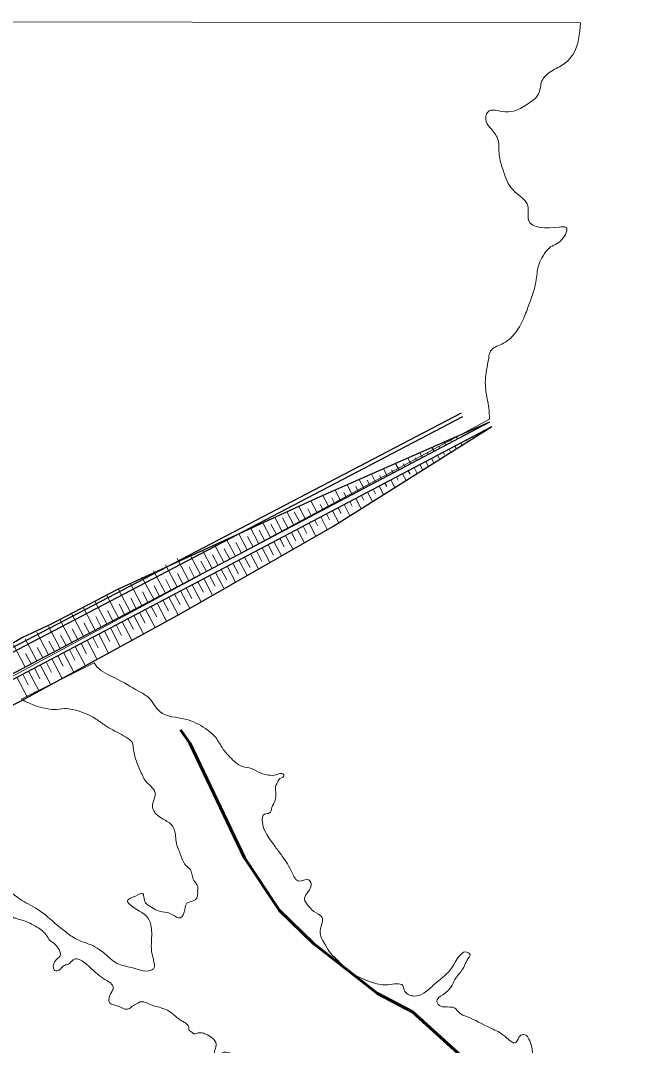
# Model space of a CAD drawing. Extents: x 553962 to 842807, y 8883888 to 9032388.
# Drawn here: x 799356.1 to 799651.6, y 9019899.2 to 9020385.6 of the extents above; entities that cross this region are included whole.
import ezdxf

# ---------------------------------------------------------------- set-up
doc = ezdxf.new("R2010")
doc.units = 0
doc.header["$LTSCALE"] = 20
doc.linetypes.add('LONG_DASH_SHORT_DASH', pattern=[9.9, 6, -1.2, 1.5, -1.2])
doc.layers.add('25', color=7, linetype='Continuous', lineweight=13)
doc.layers.add('7', color=7, linetype='LONG_DASH_SHORT_DASH', lineweight=60)

msp = doc.modelspace()

# ---------------------------------------------------------------- linework, layer by layer
at = {"layer": '25'}
for p, q in [((799008.04, 9020385.56), (799622.13, 9020384.4)), ((799578.92, 9020196.4), (799173.2, 9019978.07)), ((799577.59, 9020194.31), (799577.54, 9020194.41)), ((799566.49, 9020188.46), (799566.03, 9020189.34)), ((799569.22, 9020189.9), (799568.86, 9020190.59)), ((799572.04, 9020191.39), (799571.78, 9020191.88)), ((799572.25, 9020188.73), (799577.79, 9020191.66)), ((799573.59, 9020189.44), (799573.85, 9020188.96)), ((799574.77, 9020192.83), (799574.62, 9020193.12)), ((799576.41, 9020190.93), (799576.55, 9020190.65)), ((799579.14, 9020192.37), (799579.18, 9020192.3)), ((799555.39, 9020182.61), (799554.86, 9020183.61)), ((799558.13, 9020184.05), (799557.35, 9020185.53)), ((799560.94, 9020185.53), (799560.27, 9020186.81)), ((799562.49, 9020183.59), (799563.19, 9020182.27)), ((799563.67, 9020186.97), (799563.1, 9020188.06)), ((799565.31, 9020185.08), (799565.89, 9020183.97)), ((799568.04, 9020186.52), (799568.52, 9020185.62)), ((799570.86, 9020188), (799571.22, 9020187.31)), ((799551.19, 9020180.39), (799545.64, 9020177.47)), ((799547.03, 9020178.2), (799545.83, 9020180.47)), ((799549.85, 9020179.68), (799549.51, 9020180.33)), ((799552.58, 9020181.12), (799551.59, 9020183)), ((799554.21, 9020179.22), (799555.24, 9020177.29)), ((799556.95, 9020180.66), (799557.51, 9020179.59)), ((799559.76, 9020182.15), (799560.57, 9020180.63)), ((799535.93, 9020172.34), (799534.32, 9020175.4)), ((799540.09, 9020174.54), (799534.55, 9020171.61)), ((799538.75, 9020173.83), (799537.92, 9020175.41)), ((799538.95, 9020171.18), (799544.5, 9020174.1)), ((799541.48, 9020175.27), (799540.08, 9020177.93)), ((799545.64, 9020177.47), (799540.1, 9020174.54)), ((799544.3, 9020176.76), (799543.63, 9020178.02)), ((799545.85, 9020174.81), (799547.2, 9020172.25)), ((799548.67, 9020176.3), (799549.91, 9020173.95)), ((799551.4, 9020177.74), (799552.53, 9020175.59)), ((799524.83, 9020166.49), (799522.8, 9020170.34)), ((799527.65, 9020167.98), (799526.75, 9020169.68)), ((799530.38, 9020169.42), (799528.56, 9020172.87)), ((799534.55, 9020171.61), (799529, 9020168.69)), ((799533.2, 9020170.9), (799532.41, 9020172.39)), ((799533.4, 9020168.25), (799538.95, 9020171.18)), ((799534.75, 9020168.96), (799535.54, 9020167.46)), ((799537.57, 9020170.45), (799539.25, 9020167.26)), ((799540.3, 9020171.89), (799541.15, 9020170.28)), ((799543.12, 9020173.37), (799544.58, 9020170.6)), ((799513.74, 9020160.64), (799511.29, 9020165.28)), ((799516.55, 9020162.13), (799515.38, 9020164.35)), ((799519.28, 9020163.57), (799517.05, 9020167.81)), ((799523.45, 9020165.76), (799517.9, 9020162.84)), ((799522.1, 9020165.05), (799520.84, 9020167.44)), ((799522.31, 9020162.4), (799527.85, 9020165.32)), ((799529, 9020168.69), (799523.45, 9020165.76)), ((799526.47, 9020164.59), (799528.59, 9020160.58)), ((799527.86, 9020165.32), (799533.4, 9020168.25)), ((799529.2, 9020166.03), (799530.08, 9020164.37)), ((799532.02, 9020167.52), (799533.92, 9020163.92)), ((799502.64, 9020154.79), (799499.78, 9020160.21)), ((799505.46, 9020156.27), (799503.97, 9020159.1)), ((799508.19, 9020157.71), (799505.53, 9020162.75)), ((799512.35, 9020159.91), (799506.8, 9020156.98)), ((799511, 9020159.2), (799509.77, 9020161.54)), ((799511.21, 9020156.55), (799516.76, 9020159.47)), ((799517.9, 9020162.84), (799512.35, 9020159.91)), ((799516.76, 9020159.47), (799522.31, 9020162.4)), ((799518.1, 9020160.18), (799519.29, 9020157.94)), ((799520.92, 9020161.67), (799523.26, 9020157.24)), ((799523.65, 9020163.11), (799524.81, 9020160.92)), ((799491.54, 9020148.94), (799488.34, 9020155)), ((799497.09, 9020151.86), (799494.05, 9020157.62)), ((799499.91, 9020153.35), (799498.56, 9020155.91)), ((799506.8, 9020156.98), (799501.25, 9020154.06)), ((799505.66, 9020153.62), (799511.21, 9020156.55)), ((799507.01, 9020154.33), (799508.46, 9020151.57)), ((799509.82, 9020155.82), (799512.6, 9020150.56)), ((799512.56, 9020157.26), (799513.72, 9020155.04)), ((799515.37, 9020158.74), (799517.93, 9020153.9)), ((799480.44, 9020143.08), (799476.92, 9020149.77)), ((799483.26, 9020144.57), (799480.64, 9020149.55)), ((799485.99, 9020146.01), (799482.63, 9020152.39)), ((799488.81, 9020147.5), (799486.18, 9020152.47)), ((799495.7, 9020151.13), (799490.16, 9020148.21)), ((799494.36, 9020150.42), (799492.6, 9020153.76)), ((799494.56, 9020147.77), (799500.11, 9020150.69)), ((799501.25, 9020154.06), (799495.71, 9020151.13)), ((799498.73, 9020149.96), (799501.88, 9020143.98)), ((799500.11, 9020150.69), (799505.66, 9020153.62)), ((799501.46, 9020151.4), (799502.91, 9020148.64)), ((799504.28, 9020152.89), (799507.27, 9020147.21)), ((799469.35, 9020137.23), (799465.49, 9020144.54)), ((799474.89, 9020140.16), (799471.2, 9020147.16)), ((799477.71, 9020141.64), (799475.09, 9020146.62)), ((799484.61, 9020145.28), (799479.06, 9020142.35)), ((799483.47, 9020141.92), (799489.01, 9020144.84)), ((799490.16, 9020148.21), (799484.61, 9020145.28)), ((799489.01, 9020144.84), (799494.56, 9020147.77)), ((799490.36, 9020145.55), (799492.14, 9020142.19)), ((799493.18, 9020147.04), (799496.43, 9020140.87)), ((799495.91, 9020148.48), (799497.24, 9020145.95)), ((799463.8, 9020134.31), (799459.78, 9020141.92)), ((799466.61, 9020135.79), (799463.99, 9020140.77)), ((799472.16, 9020138.72), (799469.54, 9020143.7)), ((799479.06, 9020142.35), (799473.51, 9020139.43)), ((799477.92, 9020138.99), (799483.46, 9020141.92)), ((799479.26, 9020139.7), (799481.32, 9020135.81)), ((799482.08, 9020141.19), (799485.54, 9020134.63)), ((799484.81, 9020142.63), (799486.87, 9020138.72)), ((799487.63, 9020144.11), (799490.98, 9020137.75)), ((799452.7, 9020128.45), (799448.35, 9020136.69)), ((799455.52, 9020129.94), (799452.89, 9020134.92)), ((799458.25, 9020131.38), (799454.07, 9020139.31)), ((799461.07, 9020132.87), (799458.44, 9020137.84)), ((799467.96, 9020136.5), (799462.41, 9020133.58)), ((799466.82, 9020133.14), (799472.37, 9020136.06)), ((799473.51, 9020139.43), (799467.96, 9020136.5)), ((799470.98, 9020135.33), (799474.64, 9020128.4)), ((799472.37, 9020136.06), (799477.92, 9020138.99)), ((799473.71, 9020136.77), (799476.34, 9020131.8)), ((799476.53, 9020138.26), (799480.09, 9020131.51)), ((799436.05, 9020119.68), (799430.5, 9020130.21)), ((799441.6, 9020122.6), (799436.93, 9020131.46)), ((799447.15, 9020125.53), (799442.64, 9020134.08)), ((799449.97, 9020127.01), (799447.34, 9020131.99)), ((799456.86, 9020130.65), (799451.31, 9020127.72)), ((799455.72, 9020127.29), (799461.27, 9020130.21)), ((799462.41, 9020133.58), (799456.86, 9020130.65)), ((799461.27, 9020130.21), (799466.82, 9020133.14)), ((799462.62, 9020130.92), (799465.24, 9020125.94)), ((799465.43, 9020132.41), (799469.19, 9020125.28)), ((799468.17, 9020133.85), (799470.79, 9020128.87)), ((799430.5, 9020116.75), (799424.95, 9020127.29)), ((799438.87, 9020121.16), (799436.25, 9020126.14)), ((799444.42, 9020124.09), (799441.79, 9020129.07)), ((799451.31, 9020127.72), (799445.77, 9020124.8)), ((799450.17, 9020124.36), (799455.72, 9020127.29)), ((799451.52, 9020125.07), (799454.14, 9020120.09)), ((799454.34, 9020126.56), (799458.3, 9020119.04)), ((799457.07, 9020128), (799459.69, 9020123.02)), ((799459.89, 9020129.48), (799463.75, 9020122.16)), ((799419.41, 9020110.9), (799413.85, 9020121.44)), ((799424.96, 9020113.82), (799419.4, 9020124.36)), ((799427.77, 9020115.31), (799425.15, 9020120.29)), ((799433.32, 9020118.24), (799430.7, 9020123.21)), ((799440.22, 9020121.87), (799434.67, 9020118.95)), ((799439.08, 9020118.51), (799444.62, 9020121.43)), ((799445.77, 9020124.8), (799440.22, 9020121.87)), ((799443.24, 9020120.7), (799447.4, 9020112.81)), ((799444.62, 9020121.43), (799450.17, 9020124.36)), ((799445.97, 9020122.14), (799448.59, 9020117.17)), ((799448.79, 9020123.63), (799452.85, 9020115.93)), ((799408.31, 9020105.05), (799402.75, 9020115.58)), ((799413.86, 9020107.97), (799408.3, 9020118.51)), ((799422.22, 9020112.38), (799419.6, 9020117.36)), ((799429.12, 9020116.02), (799423.57, 9020113.09)), ((799427.98, 9020112.66), (799433.53, 9020115.58)), ((799434.67, 9020118.95), (799429.12, 9020116.02)), ((799433.53, 9020115.58), (799439.07, 9020118.51)), ((799434.87, 9020116.29), (799437.5, 9020111.31)), ((799437.69, 9020117.78), (799441.95, 9020109.69)), ((799440.42, 9020119.22), (799443.05, 9020114.24)), ((799402.76, 9020102.12), (799397.2, 9020112.66)), ((799411.13, 9020106.53), (799408.5, 9020111.51)), ((799416.68, 9020109.46), (799414.05, 9020114.44)), ((799423.57, 9020113.09), (799418.02, 9020110.17)), ((799422.43, 9020109.73), (799427.98, 9020112.66)), ((799426.59, 9020111.93), (799431.05, 9020103.48)), ((799429.32, 9020113.37), (799431.95, 9020108.39)), ((799432.14, 9020114.85), (799436.51, 9020106.57)), ((799391.66, 9020096.27), (799386.11, 9020106.81)), ((799397.21, 9020099.19), (799391.65, 9020109.73)), ((799400.03, 9020100.68), (799397.4, 9020105.66)), ((799405.58, 9020103.61), (799402.95, 9020108.58)), ((799412.47, 9020107.24), (799406.92, 9020104.32)), ((799411.33, 9020103.88), (799416.88, 9020106.8)), ((799418.02, 9020110.17), (799412.47, 9020107.24)), ((799415.49, 9020106.07), (799420.04, 9020097.46)), ((799416.88, 9020106.8), (799422.43, 9020109.73)), ((799418.23, 9020107.51), (799420.85, 9020102.54)), ((799421.04, 9020109), (799425.54, 9020100.47)), ((799423.77, 9020110.44), (799426.4, 9020105.46)), ((799380.57, 9020090.42), (799375.01, 9020100.95)), ((799386.11, 9020093.34), (799380.56, 9020103.88)), ((799394.48, 9020097.75), (799391.86, 9020102.73)), ((799401.38, 9020101.39), (799395.83, 9020098.46)), ((799400.23, 9020098.03), (799405.78, 9020100.95)), ((799406.92, 9020104.32), (799401.38, 9020101.39)), ((799405.78, 9020100.95), (799411.33, 9020103.88)), ((799407.13, 9020101.66), (799409.75, 9020096.68)), ((799409.95, 9020103.15), (799414.54, 9020094.44)), ((799412.68, 9020104.59), (799415.3, 9020099.61)), ((799375.02, 9020087.49), (799369.46, 9020098.03)), ((799383.38, 9020091.9), (799380.76, 9020096.88)), ((799388.93, 9020094.83), (799386.31, 9020099.81)), ((799395.83, 9020098.46), (799390.28, 9020095.54)), ((799394.68, 9020095.1), (799400.23, 9020098.03)), ((799398.85, 9020097.3), (799403.53, 9020088.42)), ((799401.58, 9020098.74), (799404.2, 9020093.76)), ((799404.4, 9020100.22), (799409.03, 9020091.43)), ((799363.92, 9020081.64), (799358.36, 9020092.18)), ((799369.47, 9020084.56), (799363.91, 9020095.1)), ((799372.29, 9020086.05), (799369.66, 9020091.03)), ((799377.83, 9020088.98), (799375.21, 9020093.95)), ((799384.73, 9020092.61), (799379.18, 9020089.69)), ((799383.59, 9020089.25), (799389.14, 9020092.17)), ((799390.28, 9020095.54), (799384.73, 9020092.61)), ((799387.75, 9020091.44), (799392.53, 9020082.39)), ((799389.14, 9020092.17), (799394.68, 9020095.1)), ((799390.48, 9020092.88), (799393.11, 9020087.91)), ((799393.3, 9020094.37), (799398.03, 9020085.4)), ((799396.03, 9020095.81), (799398.66, 9020090.83)), ((799358.37, 9020078.71), (799352.81, 9020089.25)), ((799366.74, 9020083.12), (799364.11, 9020088.1)), ((799373.63, 9020086.76), (799368.08, 9020083.83)), ((799372.49, 9020083.4), (799378.04, 9020086.32)), ((799379.18, 9020089.69), (799373.63, 9020086.76)), ((799378.04, 9020086.32), (799383.59, 9020089.25)), ((799379.38, 9020087.03), (799382.01, 9020082.05)), ((799382.2, 9020088.52), (799387.02, 9020079.38)), ((799384.93, 9020089.96), (799387.56, 9020084.98)), ((799361.19, 9020080.2), (799358.56, 9020085.17)), ((799368.08, 9020083.83), (799362.53, 9020080.91)), ((799366.94, 9020080.47), (799372.49, 9020083.4)), ((799371.1, 9020082.67), (799376.02, 9020073.35)), ((799373.84, 9020084.11), (799376.46, 9020079.13)), ((799376.65, 9020085.59), (799381.52, 9020076.36)), ((799356.98, 9020077.98), (799351.44, 9020075.06)), ((799355.84, 9020074.62), (799361.39, 9020077.54)), ((799391.17, 9020080.68), (799356.46, 9020063.48)), ((799391.17, 9020080.68), (799356.46, 9020063.48)), ((799362.53, 9020080.91), (799356.99, 9020077.98)), ((799360.01, 9020076.81), (799365.01, 9020067.32)), ((799361.39, 9020077.54), (799366.94, 9020080.47)), ((799362.74, 9020078.25), (799365.36, 9020073.28)), ((799365.56, 9020079.74), (799370.51, 9020070.34)), ((799368.29, 9020081.18), (799370.91, 9020076.2)), ((799354.46, 9020073.89), (799359.51, 9020064.31)), ((799357.19, 9020075.33), (799359.81, 9020070.35))]:
    msp.add_line(p, q, dxfattribs=at)
at = {"layer": '25', "lineweight": 25}
for p, q in [((799565.42, 9020199.29), (799139.3, 9019976.57)), ((799140.18, 9019974.9), (799566.29, 9020197.61)), ((799578.94, 9020195.02), (799166.05, 9019977.29)), ((799167.19, 9019975.13), (799580.08, 9020192.86))]:
    msp.add_line(p, q, dxfattribs=at)
for points in [[(799578.94, 9020195.02), (799498.33, 9020159.58), (799401.89, 9020115.41), (799370.68, 9020099.1), (799357.06, 9020092.78), (799313.17, 9020066.62), (799273.63, 9020043.87), (799204.51, 9020005.45), (799166.05, 9019977.29)], [(799167.19, 9019975.13), (799204.04, 9019984.2), (799283.67, 9020026.8), (799356.84, 9020062.85), (799432.34, 9020104.19), (799504.56, 9020145.52), (799580.08, 9020192.86)]]:
    msp.add_lwpolyline(points, dxfattribs=at)
at = {"layer": '25'}
for points in [[(799578.94, 9020195.02), (799573.39, 9020192.1), (799567.84, 9020189.17), (799562.29, 9020186.24), (799556.74, 9020183.32), (799551.19, 9020180.39)], [(799561.15, 9020182.88), (799566.7, 9020185.81), (799572.24, 9020188.73)], [(799544.5, 9020174.1), (799550.05, 9020177.03), (799555.6, 9020179.95), (799561.15, 9020182.88)]]:
    msp.add_lwpolyline(points, dxfattribs=at)
for points in [[(799622.13, 9020384.4), (799618.66, 9020369.65), (799613.58, 9020364.48), (799607.59, 9020361.07), (799603.51, 9020356.15), (799602.57, 9020351.5), (799597.48, 9020346.2), (799586.35, 9020342.27), (799578.05, 9020342.12), (799577.36, 9020337.59), (799579.8, 9020333.95), (799583.01, 9020328.81), (799583.49, 9020321.77), (799585.21, 9020314.98), (799589.1, 9020306.32), (799594.2, 9020301.56), (799596.75, 9020298.55), (799597.49, 9020290.76), (799611.99, 9020287.53), (799615.26, 9020287.41), (799613.33, 9020281.62), (799607.22, 9020277.58), (799604.38, 9020273.93), (799602.42, 9020270.03), (799601.14, 9020262.6), (799598.51, 9020253.04), (799596.08, 9020246.5), (799590.81, 9020236.8), (799584.72, 9020232), (799579.36, 9020228.59), (799578.52, 9020225.32), (799577.47, 9020219.66), (799577.09, 9020210.23), (799578.6, 9020201.56), (799578.92, 9020196.4)], [(799622.13, 9020384.4), (799618.66, 9020369.65), (799613.58, 9020364.48), (799607.59, 9020361.07), (799603.51, 9020356.15), (799602.57, 9020351.5), (799597.48, 9020346.2), (799586.35, 9020342.27), (799578.05, 9020342.12), (799577.36, 9020337.59), (799579.8, 9020333.95), (799583.01, 9020328.81), (799583.49, 9020321.77), (799585.21, 9020314.98), (799589.1, 9020306.32), (799594.2, 9020301.56), (799596.75, 9020298.55), (799597.49, 9020290.76), (799611.99, 9020287.53), (799615.26, 9020287.41), (799613.33, 9020281.62), (799607.22, 9020277.58), (799604.38, 9020273.93), (799602.42, 9020270.03), (799601.14, 9020262.6), (799598.51, 9020253.04), (799596.08, 9020246.5), (799590.81, 9020236.8), (799584.72, 9020232), (799579.36, 9020228.59), (799578.52, 9020225.32), (799577.47, 9020219.66), (799577.09, 9020210.23), (799578.6, 9020201.56), (799578.92, 9020196.4)], [(799492.23, 9019971.47), (799493.35, 9019972.98), (799494.18, 9019976), (799493.03, 9019977.76), (799488.39, 9019977.12), (799485.19, 9019981.13), (799480.43, 9019989.04), (799477.22, 9019993.43), (799472.61, 9020000.21), (799471.03, 9020005.23), (799472.11, 9020009.01), (799474.49, 9020009.52), (799475.59, 9020012.03), (799476.93, 9020015.18), (799477.37, 9020019.46), (799477.34, 9020021.97), (799478.07, 9020023.73), (799480.04, 9020026.25), (799480.8, 9020026.51), (799481.29, 9020027.14), (799480.77, 9020028.02), (799477.64, 9020027.63), (799473.87, 9020027.49), (799470.34, 9020028.36), (799465.78, 9020030.61), (799461.74, 9020031.48), (799457.05, 9020034.61), (799451.94, 9020040.5), (799448.35, 9020045.9), (799445.42, 9020048.53), (799444.02, 9020049.53), (799434.44, 9020054), (799422.42, 9020057.51), (799416.92, 9020064.29), (799412.22, 9020067.29), (799401.33, 9020073.42), (799392.45, 9020078.92), (799391.17, 9020080.68)], [(799356.46, 9020063.48), (799363.79, 9020060.23), (799367.7, 9020059.24), (799372.11, 9020058.62), (799377.01, 9020059.01), (799380.91, 9020058.65), (799386.09, 9020057.03), (799390.01, 9020055.28), (799392.67, 9020053.65), (799397.12, 9020050.52), (799401.04, 9020048.4), (799405.1, 9020046.15), (799409.16, 9020042.89), (799409.84, 9020039.75), (799412.47, 9020030.83), (799413.9, 9020027.69), (799415.32, 9020024.93), (799418.12, 9020022.17), (799420.05, 9020019.16), (799420.07, 9020017.78), (799418.87, 9020013.5), (799419.15, 9020011.11), (799420.57, 9020008.98), (799423.87, 9020006.6), (799428.31, 9020003.34), (799429.9, 9019997.69), (799430.45, 9019994.3), (799432.01, 9019990.15), (799434.6, 9019984.75), (799436.89, 9019982.5), (799438.47, 9019977.47), (799440.14, 9019975.22), (799440.3, 9019972.2), (799439.97, 9019969.18), (799437.73, 9019967.67), (799435.23, 9019966.65), (799434.26, 9019963.76), (799432.05, 9019959.73), (799428.38, 9019961.23), (799425.86, 9019962.22), (799421.07, 9019963.22), (799417.64, 9019965.22), (799415.99, 9019966.34), (799414.83, 9019968.98), (799414.29, 9019971.24), (799410.79, 9019970.1), (799406.93, 9019967.57), (799407.82, 9019966.32), (799416.71, 9019959.68), (799418.28, 9019955.29), (799418.37, 9019948.75), (799418.44, 9019943.97), (799419.25, 9019940.08), (799419.51, 9019938.82), (799419.55, 9019935.93), (799418.18, 9019934.92), (799413.16, 9019934.9), (799408.86, 9019936.15), (799402.05, 9019938.14), (799398.75, 9019940.52), (799393.54, 9019944.78), (799389.36, 9019947.03), (799383.42, 9019949.27), (799378.22, 9019952.65), (799373.64, 9019956.29), (799364.11, 9019963.93), (799355.62, 9019968.8), (799349.9, 9019973.06), (799344.34, 9019975.31), (799339.55, 9019975.92), (799336.28, 9019976.42), (799333.15, 9019975.4), (799330.76, 9019975.77), (799327.6, 9019976.77), (799325.69, 9019978.27), (799324.69, 9019978.27), (799324.2, 9019977.39), (799323.99, 9019974.24), (799324.52, 9019972.11), (799328.81, 9019971.11), (799332.08, 9019971.12), (799336.99, 9019970.51), (799341.41, 9019968.76), (799350.7, 9019960.99), (799352.59, 9019959.99), (799354.36, 9019959.37), (799357.01, 9019958.62), (799358.78, 9019958), (799363.97, 9019955.38), (799368.68, 9019951.24), (799369.97, 9019949.11)], [(799705.01, 9019828.9), (799703.91, 9019835.81), (799704.69, 9019842.98), (799705.17, 9019845.12), (799702.71, 9019841.22), (799696.12, 9019835.41), (799688.34, 9019834.38), (799681.26, 9019837.38), (799677.1, 9019838.37), (799673.86, 9019836.6), (799668.02, 9019831.43), (799664.63, 9019831.17), (799657.44, 9019832.66), (799651.89, 9019833.9), (799649.1, 9019835.9), (799648.41, 9019840.55), (799648.36, 9019843.69), (799647.93, 9019847.59), (799647.27, 9019850.1), (799648.63, 9019851.87), (799650.88, 9019852.5), (799654.32, 9019849.62), (799659.55, 9019843.98), (799661.7, 9019842.6), (799664.22, 9019842.86), (799665.94, 9019845.13), (799660.96, 9019850.9), (799656.37, 9019855.41), (799653.82, 9019858.67), (799653.02, 9019861.94), (799652.85, 9019864.7), (799653.7, 9019866.84), (799655.19, 9019868.61), (799655.06, 9019869.11), (799652.41, 9019869.23), (799648.4, 9019868.46), (799648.55, 9019866.83), (799645.49, 9019869.59), (799637.13, 9019874.84), (799640.21, 9019879.25), (799639.55, 9019881.76), (799633.26, 9019882), (799630.22, 9019883.62), (799629.06, 9019885.63), (799628.39, 9019888.39), (799624.63, 9019887.63), (799612.51, 9019891.74), (799609.25, 9019890.73), (799603.84, 9019890.84), (799600.42, 9019893.21), (799598.83, 9019898.99), (799597.65, 9019902.13), (799595.86, 9019904.27), (799593.86, 9019904.01), (799591.39, 9019900.61), (799585.31, 9019904.23), (799579.23, 9019907.48), (799567.96, 9019912.98), (799564.8, 9019914.48), (799562.38, 9019916.86), (799557.47, 9019917.48), (799554.56, 9019918.6), (799553.91, 9019919.86), (799556.76, 9019923.26), (799560.73, 9019927.04), (799562.44, 9019930.44), (799565.78, 9019934.85), (799569.21, 9019941.15), (799569.7, 9019942.28), (799568.93, 9019943.16), (799560.86, 9019935.84), (799556.77, 9019931.56), (799552.67, 9019928.15), (799547.7, 9019923.99), (799543.19, 9019922.59), (799538.37, 9019925.47), (799537.72, 9019927.6), (799534.94, 9019928.48), (799530.8, 9019927.96), (799527.4, 9019928.08), (799519.45, 9019930.44), (799509.43, 9019936.82), (799507.13, 9019939.33), (799503.69, 9019942.59), (799501, 9019946.73), (799498.51, 9019953.64), (799499.43, 9019959.93), (799495.5, 9019962.81), (799492.18, 9019966.32), (799491.02, 9019968.33), (799492.23, 9019971.47)], [(799369.97, 9019949.11), (799374.04, 9019945.35), (799374.85, 9019941.45), (799373.36, 9019940.19), (799372.37, 9019938.81), (799371.78, 9019936.04), (799372.43, 9019934.78), (799373.56, 9019934.66), (799374.81, 9019935.17), (799375.68, 9019936.05), (799377.42, 9019937.31), (799377.8, 9019937.44), (799378.92, 9019937.82), (799381.16, 9019939.84), (799389.89, 9019935.59), (799397.13, 9019929.95), (799398.91, 9019928.83), (799400.2, 9019926.57), (799399.47, 9019924.68), (799398.14, 9019920.78), (799398.66, 9019919.27), (799400.43, 9019918.39), (799404.35, 9019917.02), (799405.74, 9019916.4), (799408, 9019916.78), (799409.24, 9019917.79), (799411.49, 9019919.06), (799412.86, 9019919.81), (799418.16, 9019918.45), (799420.56, 9019917.7), (799426.62, 9019915.46), (799432.97, 9019910.7), (799434.62, 9019909.82), (799436.17, 9019907.06), (799436.17, 9019906.93), (799437.57, 9019905.43), (799438.71, 9019904.68), (799439.59, 9019904.93), (799443.11, 9019904.94), (799444.12, 9019904.57), (799449.09, 9019899.93), (799448.5, 9019896.91), (799448.53, 9019894.78), (799450.66, 9019894.91), (799452.91, 9019895.92), (799456.06, 9019895.55), (799459.84, 9019895.19), (799461.86, 9019894.56), (799467.31, 9019891.06), (799469.71, 9019890.19), (799472.12, 9019888.94), (799475.39, 9019888.57), (799474.06, 9019885.04), (799472.34, 9019882.02), (799470.13, 9019877.99), (799470.28, 9019876.48), (799471.91, 9019876.74), (799474.53, 9019878.13), (799478.26, 9019881.28), (799480.99, 9019883.56), (799481.36, 9019884.56), (799483.97, 9019886.71), (799487.26, 9019884.71), (799489.03, 9019883.96), (799495.79, 9019886.11), (799503.89, 9019882.12), (799508.96, 9019879.36), (799518.91, 9019878.26), (799522.58, 9019876.39), (799526.01, 9019873.51), (799529.73, 9019868.24), (799531.45, 9019861.83), (799532.72, 9019860.95), (799537.49, 9019861.47), (799541.63, 9019861.86), (799543.67, 9019859.98), (799549.36, 9019857.73), (799554.81, 9019854.48), (799560.74, 9019852.61), (799564.42, 9019850.23), (799566.09, 9019847.47), (799566.02, 9019843.32), (799566.34, 9019838.67), (799569.41, 9019834.53), (799570.31, 9019833.66), (799574.04, 9019827), (799576.35, 9019823.99), (799579.17, 9019819.98), (799580.11, 9019815.33), (799580.28, 9019811.93), (799579.43, 9019809.92)]]:
    msp.add_spline(points, degree=3, dxfattribs=at)
at = {"layer": '7'}
msp.add_lwpolyline([(799432.11, 9020048.89), (799436.59, 9020042.67), (799462.53, 9019988.2), (799479.12, 9019963.19), (799495.37, 9019947.57), (799525.64, 9019923.77), (799542.32, 9019915.11), (799595.48, 9019867.14), (799606.29, 9019854.81), (799623.58, 9019826.49), (799628.77, 9019812.66), (799643.9, 9019739.74), (799643.46, 9019729.62), (799643.29, 9019728.58)], dxfattribs=at)

doc.saveas('drawing.dxf')
